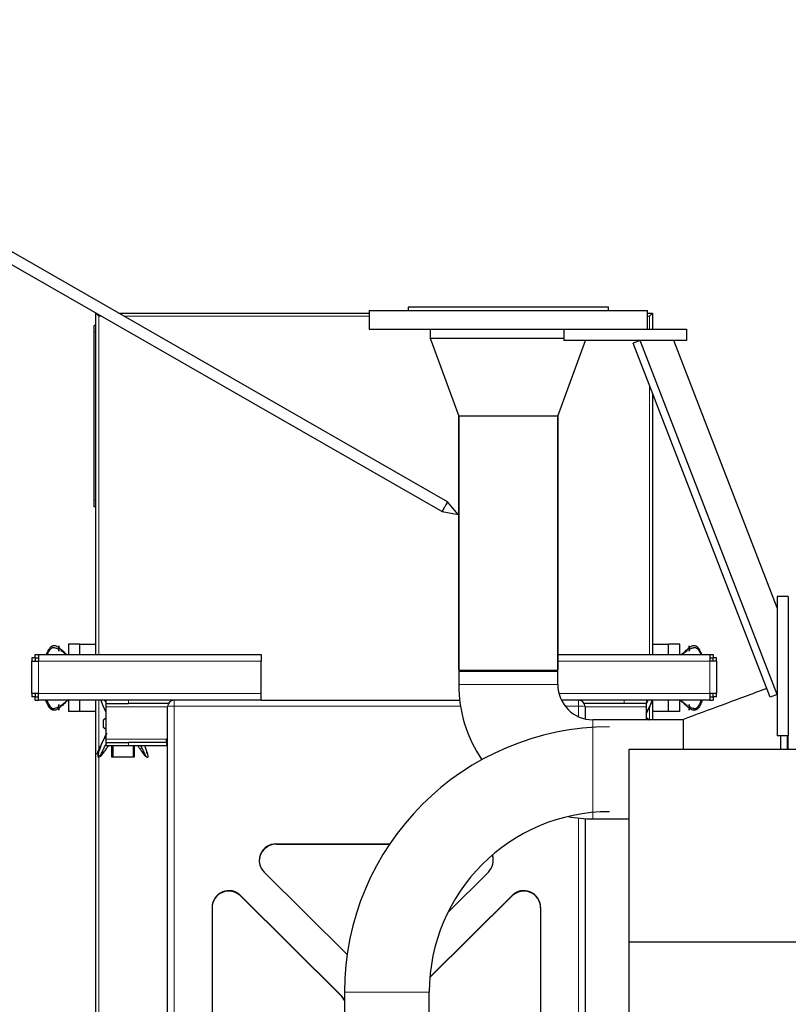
# Model space of a CAD drawing. Header units: millimetres. Extents: x 0 to 29700, y -16 to 21000.
# Tile 345 of 357: x 22582 to 23272, y 18626 to 19510. Entities that reach past the tile are written whole.
import ezdxf

# ---------------------------------------------------------------- set-up
doc = ezdxf.new("R2010")
doc.units = ezdxf.units.MM
doc.layers.add('1', color=7, linetype='Continuous', true_color=0xffffff)
doc.layers.add('254', color=7, linetype='Continuous', true_color=0xffffff)
doc.styles.add('latin_extended', font='simplex.shx')
doc.dimstyles.get("Standard").update_dxf_attribs({"dimtxt": 0.18, "dimasz": 0.18, "dimexe": 0.18, "dimexo": 0.0625, "dimgap": 0.09, "dimtad": 0, "dimtih": 1, "dimtoh": 1, "dimdec": 4, "dimzin": 0, "dimdsep": 46, "dimtxsty": 'Standard', "dimcen": 0.09, "dimadec": 0, "dimazin": 0, "dimtfac": 1, "dimtdec": 4, "dimtofl": 0, "dimtmove": 0, "dimatfit": 3, "dimfxl": 1, "dimtolj": 1, "dimtzin": 0, "dimarcsym": 0})

# ---------------------------------------------------------------- blocks, each defined once
blk = doc.blocks.new('_U4')
at = {"layer": '254', "color": 3, "linetype": 'Continuous', "lineweight": 13, "transparency": 16777216}
for p, q in [((28056.49, 18872.66), (28056.49, 14093.8)), ((18212.99, 16851.58), (18212.99, 14093.8)), ((18387.99, 14143.8), (27881.49, 14143.8))]:
    blk.add_line(p, q, dxfattribs=at)
at = {"layer": '254', "color": 3, "transparency": 16777216}
for points in [[(18387.99, 14172.97), (18387.99, 14114.64), (18212.99, 14143.8)], [(27881.49, 14114.64), (27881.49, 14172.97), (28056.49, 14143.8)]]:
    blk.add_solid(points, dxfattribs=at)
at = {"layer": 'Defpoints', "color": 0, "transparency": 16777216}
for p in [(28056.49, 18922.66), (18212.99, 16901.58), (28056.49, 14143.8)]:
    blk.add_point(p, dxfattribs=at)
at = {"layer": '254', "color": 2, "lineweight": 13, "transparency": 16777216, "insert": (22822.24, 14406.3), "char_height": 175, "attachment_point": 1, "style": 'latin_extended'}
blk.add_mtext('\\A1;9844', dxfattribs=at)

msp = doc.modelspace()

# ---------------------------------------------------------------- linework, layer by layer
at = {"layer": '1', "color": 2, "linetype": 'Continuous', "lineweight": 25}
for p, q in [((23110.487, 19251.803), (22930.487, 19251.803)), ((22930.487, 19251.803), (22930.487, 19248.803)), ((23110.487, 19248.803), (23110.487, 19251.803)), ((22649.987, 19233.588), (22649.987, 19246.303)), ((22649.987, 19246.303), (22650.448, 19246.303)), ((22652.787, 19243.503), (22649.987, 19246.303)), ((22670.549, 19246.303), (22895.487, 19246.303)), ((22895.487, 19248.803), (23145.487, 19248.803)), ((22895.487, 19248.803), (22895.487, 19231.803)), ((23145.487, 19231.803), (23145.487, 19248.803)), ((23145.487, 19246.303), (23149.987, 19246.303)), ((23147.187, 19243.503), (23149.987, 19246.303)), ((23149.987, 19246.303), (23149.987, 19231.803)), ((22648.487, 19229.303), (22648.487, 19235.303)), ((22649.987, 19235.303), (22648.487, 19235.303)), ((22649.987, 19229.303), (22649.987, 19233.588)), ((22648.487, 19078.303), (22648.487, 19229.303)), ((22649.987, 19078.303), (22649.987, 19229.303)), ((22895.487, 19231.803), (23095.49, 19231.803)), ((22950.487, 19231.803), (22950.487, 19223.803)), ((23070.487, 19231.803), (23070.487, 19221.803)), ((23095.488, 19231.803), (23180.487, 19231.803)), ((23180.487, 19231.803), (23180.487, 19221.803)), ((22950.487, 19223.803), (23070.487, 19223.803)), ((22950.487, 19223.803), (23070.487, 19223.803)), ((22950.487, 19223.803), (22975.965, 19153.803)), ((23065.009, 19153.803), (23089.759, 19221.803)), ((23180.487, 19221.803), (23070.487, 19221.803)), ((23138.957, 19221.803), (23132.63, 19219.355)), ((23255.66, 18901.413), (23132.63, 19219.355)), ((23261.987, 18903.861), (23138.957, 19221.803)), ((23261.986, 18981.805), (23169.118, 19221.801)), ((23149.987, 19174.491), (23149.987, 18939.803)), ((23020.487, 19153.803), (22975.965, 19153.803)), ((22976.037, 19153.803), (22976.037, 18925.803)), ((22976.037, 18925.803), (22976.037, 19153.803)), ((23065.009, 19153.803), (23020.487, 19153.803)), ((23064.937, 18925.803), (23064.937, 19153.803)), ((23064.937, 19153.803), (23064.937, 18925.803)), ((22648.487, 19072.303), (22648.487, 19078.303)), ((22649.987, 19074.018), (22649.987, 19078.303)), ((22649.987, 19072.303), (22648.487, 19072.303)), ((22649.987, 18939.795), (22649.987, 19074.018)), ((23261.987, 18991.803), (23261.987, 18866.803)), ((23271.987, 18991.803), (23261.987, 18991.803)), ((23271.987, 18991.803), (23271.987, 18866.803)), ((22625.487, 18949.003), (22625.487, 18939.803)), ((22635.487, 18949.003), (22625.487, 18949.003)), ((22635.487, 18949.003), (22635.487, 18948.803)), ((22635.487, 18948.803), (22635.487, 18939.803)), ((22649.987, 18948.803), (22635.487, 18948.803)), ((23164.487, 18948.803), (23149.987, 18948.803)), ((23174.487, 18949.003), (23164.487, 18949.003)), ((23164.487, 18948.803), (23164.487, 18949.003)), ((23164.487, 18939.803), (23164.487, 18948.803)), ((23174.487, 18939.803), (23174.487, 18949.003)), ((22592.487, 18936.801), (22592.487, 18933.803)), ((22592.487, 18933.803), (22598.487, 18933.803)), ((22592.487, 18904.803), (22592.487, 18933.803)), ((22595.489, 18936.803), (22595.489, 18939.803)), ((22595.489, 18939.803), (22598.487, 18939.803)), ((22595.537, 18936.801), (22595.537, 18933.803)), ((22598.487, 18939.803), (22598.487, 18933.803)), ((22598.487, 18939.803), (22798.487, 18939.803)), ((22798.487, 18939.803), (22798.487, 18933.803)), ((22798.487, 18904.803), (22798.487, 18933.803)), ((23064.937, 18939.803), (23201.487, 18939.803)), ((23201.487, 18939.803), (23204.485, 18939.803)), ((23201.487, 18939.803), (23201.487, 18933.803)), ((23207.487, 18933.803), (23201.487, 18933.803)), ((23204.437, 18933.803), (23204.437, 18936.801)), ((23204.485, 18939.803), (23204.485, 18936.803)), ((23207.487, 18933.803), (23207.487, 18936.801)), ((23207.487, 18933.803), (23207.487, 18904.803)), ((22976.037, 18925.803), (23064.937, 18925.803)), ((22976.037, 18924.803), (23020.487, 18924.803)), ((22976.037, 18924.803), (22976.037, 18912.803)), ((23001.487, 18925.803), (23001.487, 18924.803)), ((23020.487, 18924.803), (23064.937, 18924.803)), ((23064.937, 18912.803), (23064.937, 18924.803)), ((22592.487, 18904.803), (22592.487, 18901.805)), ((22598.487, 18904.803), (22592.487, 18904.803)), ((22595.489, 18898.803), (22595.489, 18901.803)), ((22595.489, 18898.803), (22598.487, 18898.803)), ((22595.537, 18904.803), (22595.537, 18901.805)), ((22598.487, 18898.803), (22598.487, 18904.803)), ((22625.487, 18898.803), (22625.487, 18888.603)), ((22635.487, 18898.803), (22635.487, 18888.803)), ((22649.987, 18446.303), (22649.987, 18898.798)), ((22659.487, 18895.803), (22659.487, 18898.803)), ((22798.487, 18898.803), (22798.487, 18904.803)), ((22798.487, 18898.803), (22976.851, 18898.803)), ((23144.487, 18898.803), (23144.487, 18895.803)), ((23149.987, 18898.066), (23149.987, 18881.253)), ((23164.487, 18888.803), (23164.487, 18898.803)), ((23174.487, 18888.603), (23174.487, 18898.803)), ((23207.487, 18904.803), (23201.487, 18904.803)), ((23201.487, 18904.803), (23201.487, 18898.803)), ((23201.487, 18898.803), (23204.485, 18898.803)), ((23204.437, 18901.805), (23204.437, 18904.803)), ((23204.485, 18901.803), (23204.485, 18898.803)), ((23207.487, 18901.805), (23207.487, 18904.803)), ((23261.987, 18903.861), (23255.66, 18901.413)), ((22635.487, 18888.803), (22635.487, 18888.603)), ((22649.987, 18888.803), (22635.487, 18888.803)), ((22659.487, 18892.803), (22659.487, 18895.803)), ((22659.487, 18895.803), (22679.487, 18895.803)), ((22659.487, 18863.803), (22659.487, 18892.803)), ((22715.29, 18895.803), (22679.487, 18895.803)), ((22714.487, 18441.803), (22714.487, 18892.803)), ((23124.487, 18895.803), (23088.683, 18895.803)), ((23089.487, 18892.803), (23089.487, 18882.036)), ((23144.487, 18895.803), (23124.487, 18895.803)), ((23144.487, 18892.803), (23144.487, 18895.803)), ((23144.487, 18881.253), (23144.487, 18892.803)), ((23164.487, 18888.803), (23149.987, 18888.803)), ((23164.487, 18888.603), (23164.487, 18888.803)), ((22635.487, 18888.603), (22625.487, 18888.603)), ((22657.027, 18881.274), (22659.487, 18883.359)), ((22657.027, 18874.274), (22657.027, 18881.274)), ((23176.888, 18881.253), (23096.487, 18881.253)), ((23144.487, 18883.428), (23147.027, 18881.274)), ((23147.027, 18881.274), (23147.027, 18881.253)), ((23174.487, 18888.603), (23164.487, 18888.603)), ((23177.597, 18881.434), (23177.597, 18854.823)), ((22659.487, 18872.188), (22657.027, 18874.274)), ((22659.487, 18860.803), (22659.487, 18863.803)), ((22714.487, 18863.803), (22713.487, 18863.803)), ((22713.487, 18860.803), (22713.487, 18863.803)), ((23271.987, 18866.803), (23261.987, 18866.803)), ((23264.987, 18866.801), (23264.987, 18854.821)), ((23270.987, 18866.795), (23270.987, 18854.823)), ((23271.987, 18854.833), (23271.987, 18866.805)), ((22659.487, 18860.803), (22679.487, 18860.803)), ((22659.487, 18857.803), (22659.487, 18860.803)), ((22679.487, 18857.803), (22659.487, 18857.803)), ((22664.487, 18847.803), (22664.487, 18857.803)), ((22665.527, 18847.603), (22665.527, 18857.803)), ((22713.487, 18860.803), (22679.487, 18860.803)), ((22713.487, 18857.803), (22679.487, 18857.803)), ((22683.527, 18857.803), (22683.527, 18847.603)), ((22684.487, 18857.803), (22684.487, 18847.803)), ((22713.487, 18860.803), (22713.487, 18857.803)), ((23128.987, 18854.823), (26592.987, 18854.823)), ((23128.987, 18682.023), (23128.987, 18854.823)), ((22665.527, 18847.803), (22664.487, 18847.803)), ((22683.527, 18847.603), (22665.527, 18847.603)), ((22684.487, 18847.803), (22683.527, 18847.803)), ((23089.487, 18792.554), (23089.487, 18441.803)), ((23096.487, 18792.353), (23128.988, 18792.353)), ((22811.913, 18769.909), (22914.13, 18769.909)), ((22811.913, 18769.519), (22913.868, 18769.519)), ((22875.852, 18670.609), (22801.306, 18744.521)), ((23002.667, 18744.521), (22966.201, 18708.365)), ((22870.167, 18634.181), (22780.093, 18723.488)), ((22870.167, 18633.79), (22780.093, 18723.097)), ((22950.065, 18649.91), (23023.88, 18723.097)), ((22950.1, 18650.336), (23023.88, 18723.488)), ((22754.487, 18712.972), (22754.487, 18534.357)), ((23049.487, 18712.972), (23049.487, 18534.357)), ((23128.987, 18682.023), (26592.987, 18682.023)), ((23128.987, 18335.323), (23128.987, 18682.023)), ((22873.437, 18636.803), (22873.44, 18636.803)), ((22873.437, 18636.803), (22873.437, 18276.803)), ((22949.537, 18276.803), (22949.537, 18636.803))]:
    msp.add_line(p, q, dxfattribs=at)
at = {"layer": '1', "color": 4, "linetype": 'Continuous', "lineweight": 13}
for p, q in [((22655.328, 19243.503), (22652.787, 19243.503)), ((22652.787, 19243.503), (22652.787, 18939.794)), ((22895.491, 19243.503), (22675.429, 19243.503)), ((23147.187, 19243.503), (23145.479, 19243.503)), ((23147.187, 19231.798), (23147.187, 19243.503)), ((22649.987, 19229.303), (22648.487, 19229.303)), ((23147.187, 18939.794), (23147.187, 19181.726)), ((22649.987, 19078.303), (22648.487, 19078.303)), ((22798.487, 18933.803), (22598.487, 18933.803)), ((22598.487, 18933.803), (22598.487, 18904.803)), ((23201.487, 18933.803), (23064.937, 18933.803)), ((23201.487, 18904.803), (23201.487, 18933.803)), ((23064.937, 18912.803), (22976.037, 18912.803)), ((22598.487, 18904.803), (22798.487, 18904.803)), ((22652.787, 18898.796), (22652.787, 18854.682)), ((22679.487, 18898.803), (22679.487, 18895.803)), ((23065.968, 18904.803), (23201.487, 18904.803)), ((23124.487, 18895.803), (23124.487, 18898.803)), ((22714.489, 18892.803), (22659.487, 18892.803)), ((22977.576, 18893.584), (22720.487, 18893.584)), ((22720.487, 18893.584), (22720.487, 18441.803)), ((23083.487, 18893.584), (23071.462, 18893.584)), ((23083.487, 18884.054), (23083.487, 18893.584)), ((23144.487, 18892.803), (23089.485, 18892.803)), ((23147.187, 18881.244), (23147.187, 18892.44)), ((23096.487, 18881.253), (23096.487, 18836.803)), ((22713.487, 18863.803), (22659.487, 18863.803)), ((22679.487, 18860.803), (22679.487, 18857.803)), ((22652.787, 18849.295), (22652.787, 18449.103)), ((23096.487, 18836.803), (23096.487, 18792.353)), ((23083.487, 18441.803), (23083.487, 18793.056)), ((22811.913, 18769.909), (22811.913, 18769.519)), ((22780.093, 18723.488), (22780.093, 18723.097)), ((23023.88, 18723.488), (23023.88, 18723.097)), ((22870.167, 18634.181), (22870.167, 18633.79)), ((22873.44, 18636.803), (22949.533, 18636.803))]:
    msp.add_line(p, q, dxfattribs=at)
at = {"layer": '1', "color": 2, "linetype": 'Continuous', "lineweight": 25}
for centre, radius, start, end in [((23096.487, 18912.803), 120.45, 180, 214.059375), ((23096.487, 18912.803), 31.55, 180, 270), ((22720.487, 18892.803), 6, 90, 180), ((23083.487, 18892.803), 6, 0, 90), ((23111.487, 18636.803), 238.047, 90, 180), ((23111.487, 18636.803), 161.953, 90, 180), ((23096.487, 18912.803), 120.45, 259.367344, 270)]:
    msp.add_arc(centre, radius, start, end, dxfattribs=at)
at = {"layer": '1', "color": 4, "linetype": 'Continuous', "lineweight": 13}
for centre, start_param, end_param in [((22720.487, 18892.803), 4.712389, 6.2831853), ((23083.487, 18892.803), 3.1415927, 4.712389)]:
    msp.add_ellipse(centre, major_axis=(-6, 0), ratio=0.1301739, start_param=start_param, end_param=end_param, dxfattribs=at)
at = {"layer": '1', "color": 2, "linetype": 'Continuous', "lineweight": 25}
for centre, major_axis, start_param, end_param in [((22811.913, 18755.037), (15, 0), 1.5707963, 3.9269908), ((22811.913, 18754.646), (15, 0), 1.5707963, 3.1415681), ((22992.06, 18755.037), (15, 0), 5.4977871, 6.6159487), ((22992.06, 18754.646), (15, 0), 0.0000245, 0.3540428), ((22769.487, 18712.972), (-15, 0), 3.9269908, 6.2831853), ((22769.487, 18712.581), (-15, 0), 3.9269908, 6.2831853), ((23034.487, 18712.972), (15, 0), 0, 2.3561945), ((23034.487, 18712.581), (15, 0), 0, 2.3561945), ((22859.56, 18623.664), (-15, 0), 3.5311011, 3.9269908), ((22859.56, 18623.274), (-15, 0), 3.5311011, 3.9269908)]:
    msp.add_ellipse(centre, major_axis=major_axis, ratio=0.9914912, start_param=start_param, end_param=end_param, dxfattribs=at)
for points, degree, knots in [([(22616.987, 18945.884), (22616.496, 18946.238), (22615.482, 18946.895), (22614.09, 18947.475), (22612.921, 18947.708), (22612.007, 18947.745), (22611.219, 18947.561), (22610.629, 18947.307), (22610.224, 18947.067), (22609.855, 18946.795), (22609.402, 18946.397), (22608.689, 18945.63), (22607.855, 18944.395), (22607.006, 18942.836), (22606.272, 18941.31), (22605.817, 18940.306), (22605.608, 18939.836)], 3, [0, 0, 0, 0, 0.1126538, 0.2253077, 0.2816346, 0.3379615, 0.3942885, 0.4224519, 0.4506154, 0.4787788, 0.5069423, 0.5632692, 0.6759231, 0.7885769, 0.9012307, 1, 1, 1, 1]), ([(22606.441, 18939.81), (22606.579, 18940.121), (22606.971, 18940.982), (22607.674, 18942.378), (22608.486, 18943.711), (22609.179, 18944.592), (22609.621, 18945.068), (22609.983, 18945.399), (22610.385, 18945.685), (22610.978, 18945.964), (22611.784, 18946.137), (22612.74, 18946.064), (22613.974, 18945.813), (22615.435, 18945.262), (22616.481, 18944.675), (22616.987, 18944.366)], 3, [0, 0, 0, 0, 0.0745331, 0.2067427, 0.3389522, 0.405057, 0.4381094, 0.4711618, 0.5042142, 0.5372666, 0.6033713, 0.6694761, 0.7355809, 0.8677904, 1, 1, 1, 1]), ([(22616.987, 18944.366), (22616.987, 18944.499), (22616.987, 18944.773), (22616.987, 18945.121), (22616.987, 18945.485), (22616.987, 18945.855), (22616.987, 18946.157), (22616.987, 18946.455), (22616.987, 18946.796), (22616.987, 18947.094), (22616.987, 18947.306), (22616.987, 18947.425), (22616.987, 18947.512), (22616.987, 18947.565), (22616.987, 18947.539), (22616.987, 18947.439), (22616.987, 18947.299), (22616.987, 18947.128), (22616.987, 18946.905), (22616.987, 18946.654), (22616.987, 18946.37), (22616.987, 18946.06), (22616.987, 18945.884)], 5, [0, 0, 0, 0, 0, 0, 0.1042545, 0.2083296, 0.25, 0.25, 0.25, 0.3128199, 0.4171102, 0.5, 0.5, 0.5, 0.5210512, 0.6251827, 0.7291347, 0.75, 0.75, 0.75, 0.8639149, 1, 1, 1, 1, 1, 1]), ([(22623.823, 18939.81), (22623.711, 18939.914), (22623.085, 18940.501), (22621.929, 18941.572), (22620.328, 18943.032), (22618.689, 18944.497), (22617.559, 18945.441), (22616.987, 18945.884)], 3, [0, 0, 0, 0, 0.0515989, 0.2886992, 0.5257995, 0.7628997, 1, 1, 1, 1]), ([(22616.987, 18945.884), (22616.987, 18945.794), (22616.987, 18945.566), (22616.987, 18945.222), (22616.987, 18944.861), (22616.987, 18944.493), (22616.987, 18944.189), (22616.987, 18943.888), (22616.987, 18943.626), (22616.987, 18943.314), (22616.987, 18943.044), (22616.987, 18942.882), (22616.987, 18942.818), (22616.987, 18942.751), (22616.987, 18942.695), (22616.987, 18942.703), (22616.987, 18942.788), (22616.987, 18942.93), (22616.987, 18943.116), (22616.987, 18943.364), (22616.987, 18943.607), (22616.987, 18943.883), (22616.987, 18944.188), (22616.987, 18944.366)], 5, [0, 0, 0, 0, 0, 0, 0.0696423, 0.1732771, 0.25, 0.25, 0.25, 0.2773185, 0.3817136, 0.4348548, 0.4856843, 0.5, 0.5, 0.5, 0.5898118, 0.6938111, 0.75, 0.75, 0.75, 0.8595818, 1, 1, 1, 1, 1, 1]), ([(22618.559, 18943.454), (22618.725, 18943.348), (22619.551, 18942.806), (22620.987, 18941.77), (22622.357, 18940.676), (22623.089, 18940.05), (22623.213, 18939.943)], 3, [0, 0, 0, 0, 0.1007748, 0.5085636, 0.9163523, 1, 1, 1, 1]), ([(23182.987, 18945.884), (23182.414, 18945.441), (23181.284, 18944.497), (23179.645, 18943.032), (23178.045, 18941.572), (23176.888, 18940.501), (23176.262, 18939.914), (23176.15, 18939.81)], 3, [0, 0, 0, 0, 0.2371003, 0.4742005, 0.7113008, 0.9484011, 1, 1, 1, 1]), ([(23176.761, 18939.943), (23176.885, 18940.05), (23177.616, 18940.676), (23178.986, 18941.77), (23180.422, 18942.806), (23181.249, 18943.348), (23181.414, 18943.454)], 3, [0, 0, 0, 0, 0.0836477, 0.4914364, 0.8992252, 1, 1, 1, 1]), ([(23194.365, 18939.836), (23194.157, 18940.306), (23193.701, 18941.31), (23192.967, 18942.836), (23192.118, 18944.395), (23191.284, 18945.63), (23190.571, 18946.397), (23190.118, 18946.795), (23189.749, 18947.067), (23189.344, 18947.307), (23188.755, 18947.561), (23187.966, 18947.745), (23187.053, 18947.708), (23185.883, 18947.475), (23184.491, 18946.895), (23183.477, 18946.238), (23182.987, 18945.884)], 3, [0, 0, 0, 0, 0.0987693, 0.2114231, 0.3240769, 0.4367308, 0.4930577, 0.5212212, 0.5493846, 0.5775481, 0.6057115, 0.6620385, 0.7183654, 0.7746923, 0.8873462, 1, 1, 1, 1]), ([(23182.987, 18945.884), (23182.987, 18946.06), (23182.987, 18946.37), (23182.987, 18946.654), (23182.987, 18946.905), (23182.987, 18947.128), (23182.987, 18947.299), (23182.987, 18947.439), (23182.987, 18947.539), (23182.987, 18947.565), (23182.987, 18947.512), (23182.987, 18947.425), (23182.987, 18947.306), (23182.987, 18947.094), (23182.987, 18946.796), (23182.987, 18946.455), (23182.987, 18946.157), (23182.987, 18945.855), (23182.987, 18945.485), (23182.987, 18945.121), (23182.987, 18944.773), (23182.987, 18944.499), (23182.987, 18944.366)], 5, [0, 0, 0, 0, 0, 0, 0.1360851, 0.25, 0.25, 0.25, 0.2708653, 0.3748173, 0.4789488, 0.5, 0.5, 0.5, 0.5828898, 0.6871801, 0.75, 0.75, 0.75, 0.7916704, 0.8957455, 1, 1, 1, 1, 1, 1]), ([(23182.987, 18944.366), (23183.492, 18944.675), (23184.538, 18945.262), (23185.999, 18945.813), (23187.233, 18946.064), (23188.19, 18946.137), (23188.996, 18945.964), (23189.589, 18945.685), (23189.99, 18945.399), (23190.352, 18945.068), (23190.794, 18944.592), (23191.487, 18943.711), (23192.3, 18942.378), (23193.003, 18940.982), (23193.395, 18940.121), (23193.532, 18939.81)], 3, [0, 0, 0, 0, 0.1322096, 0.2644191, 0.3305239, 0.3966287, 0.4627334, 0.4957858, 0.5288382, 0.5618906, 0.594943, 0.6610478, 0.7932573, 0.9254669, 1, 1, 1, 1]), ([(23182.987, 18944.366), (23182.987, 18944.188), (23182.987, 18943.883), (23182.987, 18943.607), (23182.987, 18943.364), (23182.987, 18943.116), (23182.987, 18942.93), (23182.987, 18942.788), (23182.987, 18942.703), (23182.987, 18942.695), (23182.987, 18942.751), (23182.987, 18942.818), (23182.987, 18942.882), (23182.987, 18943.044), (23182.987, 18943.314), (23182.987, 18943.626), (23182.987, 18943.888), (23182.987, 18944.189), (23182.987, 18944.493), (23182.987, 18944.861), (23182.987, 18945.222), (23182.987, 18945.566), (23182.987, 18945.794), (23182.987, 18945.884)], 5, [0, 0, 0, 0, 0, 0, 0.1404182, 0.25, 0.25, 0.25, 0.3061889, 0.4101882, 0.5, 0.5, 0.5, 0.5143157, 0.5651452, 0.6182864, 0.7226815, 0.75, 0.75, 0.75, 0.8267229, 0.9303577, 1, 1, 1, 1, 1, 1]), ([(23252.593, 18909.337), (23239.224, 18904.378), (23225.855, 18899.419), (23200.621, 18890.057), (23188.755, 18885.656), (23176.89, 18881.254)], 3, [0, 0, 0, 0, 0.5297878, 0.5297878, 1, 1, 1, 1]), ([(22616.987, 18891.664), (22616.496, 18891.31), (22615.482, 18890.653), (22614.09, 18890.073), (22612.921, 18889.839), (22612.007, 18889.803), (22611.219, 18889.987), (22610.629, 18890.241), (22610.224, 18890.481), (22609.855, 18890.753), (22609.402, 18891.151), (22608.689, 18891.918), (22607.855, 18893.153), (22607.006, 18894.712), (22606.241, 18896.303), (22605.63, 18897.653), (22605.275, 18898.473), (22605.155, 18898.755)], 3, [0, 0, 0, 0, 0.1050172, 0.2100344, 0.262543, 0.3150516, 0.3675602, 0.3938145, 0.4200688, 0.4463231, 0.4725774, 0.525086, 0.6301032, 0.7351204, 0.8401376, 0.9451548, 1, 1, 1, 1]), ([(22605.987, 18898.791), (22606.033, 18898.681), (22606.314, 18898.017), (22606.851, 18896.804), (22607.674, 18895.169), (22608.486, 18893.837), (22609.179, 18892.956), (22609.621, 18892.48), (22609.983, 18892.149), (22610.385, 18891.863), (22610.978, 18891.584), (22611.784, 18891.411), (22612.74, 18891.484), (22613.974, 18891.735), (22615.435, 18892.286), (22616.481, 18892.873), (22616.987, 18893.181)], 3, [0, 0, 0, 0, 0.024182, 0.1461592, 0.2681365, 0.3901137, 0.4511024, 0.4815967, 0.512091, 0.5425853, 0.5730796, 0.6340682, 0.6950569, 0.7560455, 0.8780227, 1, 1, 1, 1]), ([(22625.589, 18899.424), (22625.399, 18899.239), (22624.705, 18898.568), (22623.493, 18897.425), (22621.929, 18895.976), (22620.328, 18894.516), (22618.689, 18893.051), (22617.559, 18892.107), (22616.987, 18891.664)], 3, [0, 0, 0, 0, 0.0704376, 0.2563501, 0.4422626, 0.628175, 0.8140875, 1, 1, 1, 1]), ([(22618.559, 18894.094), (22618.725, 18894.2), (22619.551, 18894.742), (22620.987, 18895.778), (22622.814, 18897.236), (22623.974, 18898.271), (22624.522, 18898.79)], 3, [0, 0, 0, 0, 0.0775416, 0.3913163, 0.705091, 1, 1, 1, 1]), ([(23145.245, 18888.515), (23145.72, 18889.471), (23146.755, 18891.562), (23148.055, 18894.19), (23149.165, 18896.419), (23149.715, 18897.527), (23149.987, 18898.078)], 3, [0, 0, 0, 0, 0.2947433, 0.6478351, 0.824381, 1, 1, 1, 1]), ([(23182.987, 18891.664), (23182.414, 18892.107), (23181.284, 18893.051), (23179.645, 18894.516), (23178.045, 18895.976), (23176.48, 18897.425), (23175.268, 18898.568), (23174.574, 18899.239), (23174.385, 18899.424)], 3, [0, 0, 0, 0, 0.1859125, 0.371825, 0.5577374, 0.7436499, 0.9295624, 1, 1, 1, 1]), ([(23175.451, 18898.79), (23175.999, 18898.271), (23177.16, 18897.236), (23178.986, 18895.778), (23180.422, 18894.742), (23181.249, 18894.2), (23181.414, 18894.094)], 3, [0, 0, 0, 0, 0.294909, 0.6086837, 0.9224584, 1, 1, 1, 1]), ([(23182.987, 18893.181), (23183.492, 18892.873), (23184.538, 18892.286), (23185.999, 18891.735), (23187.233, 18891.484), (23188.19, 18891.411), (23188.996, 18891.584), (23189.589, 18891.863), (23189.99, 18892.149), (23190.352, 18892.48), (23190.794, 18892.956), (23191.487, 18893.837), (23192.3, 18895.169), (23193.122, 18896.804), (23193.659, 18898.017), (23193.94, 18898.681), (23193.986, 18898.791)], 3, [0, 0, 0, 0, 0.1219773, 0.2439545, 0.3049431, 0.3659318, 0.4269204, 0.4574147, 0.487909, 0.5184033, 0.5488976, 0.6098863, 0.7318635, 0.8538408, 0.975818, 1, 1, 1, 1]), ([(23194.818, 18898.755), (23194.698, 18898.473), (23194.343, 18897.653), (23193.732, 18896.303), (23192.967, 18894.712), (23192.118, 18893.153), (23191.284, 18891.918), (23190.571, 18891.151), (23190.118, 18890.753), (23189.749, 18890.481), (23189.344, 18890.241), (23188.755, 18889.987), (23187.966, 18889.803), (23187.053, 18889.839), (23185.883, 18890.073), (23184.491, 18890.653), (23183.477, 18891.31), (23182.987, 18891.664)], 3, [0, 0, 0, 0, 0.0548452, 0.1598624, 0.2648796, 0.3698968, 0.474914, 0.5274226, 0.5536769, 0.5799312, 0.6061855, 0.6324398, 0.6849484, 0.737457, 0.7899656, 0.8949828, 1, 1, 1, 1]), ([(22616.987, 18891.664), (22616.987, 18891.754), (22616.987, 18891.918), (22616.987, 18892.088), (22616.987, 18892.263), (22616.987, 18892.509), (22616.987, 18892.769), (22616.987, 18892.952), (22616.987, 18893.136), (22616.987, 18893.359), (22616.987, 18893.65), (22616.987, 18893.827), (22616.987, 18893.997), (22616.987, 18894.162), (22616.987, 18894.341), (22616.987, 18894.407), (22616.987, 18894.469), (22616.987, 18894.525), (22616.987, 18894.61), (22616.987, 18894.658), (22616.987, 18894.698), (22616.987, 18894.731), (22616.987, 18894.797), (22616.987, 18894.835), (22616.987, 18894.844), (22616.987, 18894.832), (22616.987, 18894.785), (22616.987, 18894.728), (22616.987, 18894.668), (22616.987, 18894.594), (22616.987, 18894.432), (22616.987, 18894.184), (22616.987, 18893.941), (22616.987, 18893.664), (22616.987, 18893.36), (22616.987, 18893.181)], 5, [0, 0, 0, 0, 0, 0, 0.0696423, 0.125, 0.125, 0.125, 0.1732771, 0.25, 0.25, 0.25, 0.2773185, 0.375, 0.375, 0.375, 0.3817136, 0.4348548, 0.4375, 0.4375, 0.4375, 0.4856843, 0.5, 0.5, 0.5, 0.5898118, 0.625, 0.625, 0.625, 0.6938111, 0.75, 0.75, 0.75, 0.8595818, 1, 1, 1, 1, 1, 1]), ([(22616.987, 18893.181), (22616.987, 18893.049), (22616.987, 18892.775), (22616.987, 18892.427), (22616.987, 18892.062), (22616.987, 18891.693), (22616.987, 18891.39), (22616.987, 18891.153), (22616.987, 18890.98), (22616.987, 18890.817), (22616.987, 18890.619), (22616.987, 18890.417), (22616.987, 18890.301), (22616.987, 18890.206), (22616.987, 18890.123), (22616.987, 18890.036), (22616.987, 18890.007), (22616.987, 18890.001), (22616.987, 18890.015), (22616.987, 18890.065), (22616.987, 18890.11), (22616.987, 18890.172), (22616.987, 18890.249), (22616.987, 18890.42), (22616.987, 18890.643), (22616.987, 18890.893), (22616.987, 18891.177), (22616.987, 18891.488), (22616.987, 18891.664)], 5, [0, 0, 0, 0, 0, 0, 0.1042545, 0.2083296, 0.25, 0.25, 0.25, 0.3128199, 0.375, 0.375, 0.375, 0.4171102, 0.5, 0.5, 0.5, 0.5210512, 0.625, 0.625, 0.625, 0.6251827, 0.7291347, 0.75, 0.75, 0.75, 0.8639149, 1, 1, 1, 1, 1, 1]), ([(23182.987, 18893.181), (23182.987, 18893.36), (23182.987, 18893.664), (23182.987, 18893.941), (23182.987, 18894.184), (23182.987, 18894.432), (23182.987, 18894.594), (23182.987, 18894.668), (23182.987, 18894.728), (23182.987, 18894.785), (23182.987, 18894.832), (23182.987, 18894.844), (23182.987, 18894.835), (23182.987, 18894.797), (23182.987, 18894.731), (23182.987, 18894.698), (23182.987, 18894.658), (23182.987, 18894.61), (23182.987, 18894.525), (23182.987, 18894.469), (23182.987, 18894.407), (23182.987, 18894.341), (23182.987, 18894.162), (23182.987, 18893.997), (23182.987, 18893.827), (23182.987, 18893.65), (23182.987, 18893.359), (23182.987, 18893.136), (23182.987, 18892.952), (23182.987, 18892.769), (23182.987, 18892.509), (23182.987, 18892.263), (23182.987, 18892.088), (23182.987, 18891.918), (23182.987, 18891.754), (23182.987, 18891.664)], 5, [0, 0, 0, 0, 0, 0, 0.1404182, 0.25, 0.25, 0.25, 0.3061889, 0.375, 0.375, 0.375, 0.4101882, 0.5, 0.5, 0.5, 0.5143157, 0.5625, 0.5625, 0.5625, 0.5651452, 0.6182864, 0.625, 0.625, 0.625, 0.7226815, 0.75, 0.75, 0.75, 0.8267229, 0.875, 0.875, 0.875, 0.9303577, 1, 1, 1, 1, 1, 1]), ([(23182.987, 18891.664), (23182.987, 18891.488), (23182.987, 18891.177), (23182.987, 18890.893), (23182.987, 18890.643), (23182.987, 18890.42), (23182.987, 18890.249), (23182.987, 18890.172), (23182.987, 18890.11), (23182.987, 18890.065), (23182.987, 18890.015), (23182.987, 18890.001), (23182.987, 18890.007), (23182.987, 18890.036), (23182.987, 18890.123), (23182.987, 18890.206), (23182.987, 18890.301), (23182.987, 18890.417), (23182.987, 18890.619), (23182.987, 18890.817), (23182.987, 18890.98), (23182.987, 18891.153), (23182.987, 18891.39), (23182.987, 18891.693), (23182.987, 18892.062), (23182.987, 18892.427), (23182.987, 18892.775), (23182.987, 18893.049), (23182.987, 18893.181)], 5, [0, 0, 0, 0, 0, 0, 0.1360851, 0.25, 0.25, 0.25, 0.2708653, 0.3748173, 0.375, 0.375, 0.375, 0.4789488, 0.5, 0.5, 0.5, 0.5828898, 0.625, 0.625, 0.625, 0.6871801, 0.75, 0.75, 0.75, 0.7916704, 0.8957455, 1, 1, 1, 1, 1, 1]), ([(22658.835, 18867.083), (22658.351, 18866.111), (22657.307, 18864.002), (22655.999, 18861.357), (22654.887, 18859.125), (22654.061, 18857.46), (22653.247, 18855.804), (22652.467, 18854.169), (22651.893, 18852.837), (22651.596, 18851.956), (22651.463, 18851.48), (22651.38, 18851.149), (22651.312, 18850.863), (22651.232, 18850.584), (22651.165, 18850.411), (22651.154, 18850.484), (22651.276, 18850.735), (22651.676, 18851.286), (22652.167, 18851.873), (22652.43, 18852.181)], 3, [0, 0, 0, 0, 0.1240396, 0.270033, 0.3430297, 0.4160264, 0.4890231, 0.5620198, 0.6350165, 0.6715149, 0.689764, 0.7080132, 0.7262624, 0.7445116, 0.7810099, 0.8175083, 0.8540066, 0.9270033, 1, 1, 1, 1]), ([(22659.849, 18869.179), (22657.069, 18864.153), (22654.451, 18858.046), (22652.203, 18851.1), (22651.914, 18848.987), (22651.974, 18848.112), (22652.251, 18847.739), (22652.688, 18847.591), (22653.467, 18847.827), (22654.544, 18848.645), (22655.234, 18849.39), (22655.581, 18849.825)], 3, [0, 0, 0, 0, 0.5082954, 0.6388396, 0.700823, 0.7604909, 0.7900882, 0.8197626, 0.8793815, 0.9398069, 1, 1, 1, 1]), ([(22656.211, 18850.664), (22655.981, 18850.31), (22655.51, 18849.653), (22654.929, 18849.073), (22654.506, 18848.839), (22654.225, 18848.803), (22654.153, 18848.987), (22654.205, 18849.241), (22654.311, 18849.481), (22654.453, 18849.753), (22654.668, 18850.151), (22655.065, 18850.918), (22655.667, 18852.153), (22656.412, 18853.712), (22657.179, 18855.303), (22657.96, 18856.908), (22658.866, 18858.765), (22659.525, 18860.09), (22659.92, 18860.875)], 3, [0, 0, 0, 0, 0.0874317, 0.1748634, 0.2185792, 0.2622951, 0.3060109, 0.3278689, 0.3497268, 0.3715847, 0.3934426, 0.4371585, 0.5245902, 0.6120219, 0.6994536, 0.7868852, 0.8743169, 1, 1, 1, 1]), ([(22661.197, 18857.779), (22660.855, 18857.325), (22660.164, 18856.394), (22659.164, 18854.976), (22658.172, 18853.516), (22657.193, 18852.051), (22656.544, 18851.107), (22656.211, 18850.664)], 3, [0, 0, 0, 0, 0.1896683, 0.3922512, 0.5948341, 0.7974171, 1, 1, 1, 1]), ([(22688.118, 18857.432), (22688.369, 18857.095), (22688.971, 18856.279), (22689.89, 18854.976), (22690.882, 18853.516), (22691.861, 18852.051), (22692.51, 18851.107), (22692.843, 18850.664)], 3, [0, 0, 0, 0, 0.1484153, 0.3613114, 0.5742076, 0.7871038, 1, 1, 1, 1]), ([(22693.615, 18851.688), (22693.538, 18851.845), (22693.218, 18852.507), (22692.642, 18853.712), (22691.875, 18855.303), (22691.219, 18856.653), (22690.819, 18857.473), (22690.681, 18857.755)], 3, [0, 0, 0, 0, 0.0826279, 0.3430785, 0.6035291, 0.8639797, 1, 1, 1, 1]), ([(22652.43, 18852.181), (22652.354, 18852.049), (22652.219, 18851.775), (22652.095, 18851.427), (22652.028, 18851.062), (22652.033, 18850.693), (22652.077, 18850.39), (22652.149, 18850.093), (22652.257, 18849.838), (22652.414, 18849.608), (22652.615, 18849.419), (22652.763, 18849.315), (22652.786, 18849.299)], 5, [0, 0, 0, 0, 0, 0, 0.2388078, 0.4772045, 0.5726557, 0.5726557, 0.5726557, 0.7165523, 0.9554422, 1, 1, 1, 1, 1, 1]), ([(22656.211, 18850.664), (22656.259, 18850.754), (22656.371, 18850.982), (22656.501, 18851.326), (22656.582, 18851.686), (22656.603, 18852.055), (22656.577, 18852.359), (22656.525, 18852.653), (22656.472, 18852.832), (22656.396, 18853.004), (22656.297, 18853.162), (22656.205, 18853.275)], 5, [0, 0, 0, 0, 0, 0, 0.1848578, 0.4599452, 0.6635975, 0.6635975, 0.6635975, 0.7361114, 1, 1, 1, 1, 1, 1]), ([(22692.843, 18850.664), (22692.795, 18850.754), (22692.714, 18850.918), (22692.645, 18851.088), (22692.587, 18851.263), (22692.526, 18851.509), (22692.479, 18851.769), (22692.461, 18851.952), (22692.458, 18852.136), (22692.477, 18852.359), (22692.529, 18852.65), (22692.581, 18852.827), (22692.655, 18852.997), (22692.754, 18853.157), (22692.846, 18853.271), (22692.848, 18853.274), (22692.85, 18853.277), (22692.853, 18853.28)], 5, [0, 0, 0, 0, 0, 0, 0.1844371, 0.3310436, 0.3310436, 0.3310436, 0.4588984, 0.6620872, 0.6620872, 0.6620872, 0.7344361, 0.9931308, 0.9931308, 0.9931308, 1, 1, 1, 1, 1, 1]), ([(22693.473, 18849.825), (22693.928, 18849.284), (22694.626, 18848.58), (22695.584, 18847.897), (22696.304, 18847.598), (22696.868, 18847.694), (22697.09, 18848.32), (22696.956, 18849.511), (22696.711, 18850.826), (22696.357, 18851.749), (22696.223, 18852.068)], 3, [0, 0, 0, 0, 0.1741513, 0.2759846, 0.3863218, 0.5050306, 0.6327805, 0.7718015, 0.9242405, 1, 1, 1, 1]), ([(22695.388, 18851.579), (22695.406, 18851.558), (22695.529, 18851.416), (22695.64, 18851.35), (22695.77, 18851.531), (22695.835, 18851.943), (22695.864, 18852.2)], 3, [0, 0, 0, 0, 0.0370006, 0.2628933, 0.4797994, 1, 1, 1, 1])]:
    msp.add_open_spline(points, degree=degree, knots=knots, dxfattribs=at)
for points, degree in [([(22595.489, 18936.801), (22592.487, 18936.801)], 1), ([(22595.537, 18936.803), (22598.487, 18936.803)], 1), ([(23201.487, 18936.803), (23204.437, 18936.803)], 1), ([(23207.487, 18936.801), (23204.485, 18936.801)], 1), ([(22595.489, 18901.805), (22592.487, 18901.805)], 1), ([(22595.537, 18901.803), (22598.487, 18901.803)], 1), ([(22720.487, 18898.803), (22598.487, 18898.803)], 1), ([(22654.508, 18898.833), (22656.458, 18893.735), (22658.93, 18888.523)], 2), ([(22798.487, 18898.797), (22772.487, 18898.797), (22746.487, 18898.797), (22720.487, 18898.797)], 3), ([(23083.487, 18898.797), (23078.624, 18898.797), (23073.762, 18898.797), (23068.9, 18898.797)], 3), ([(23201.487, 18898.803), (23083.487, 18898.803)], 1), ([(23144.204, 18886.369), (23146.66, 18890.808), (23148.572, 18895.117), (23150.172, 18899.509)], 3), ([(23201.487, 18901.803), (23204.437, 18901.803)], 1), ([(23207.487, 18901.805), (23204.485, 18901.805)], 1), ([(22696.223, 18852.068), (22695.261, 18854.907), (22694.133, 18857.782)], 2)]:
    msp.add_open_spline(points, degree=degree, dxfattribs=at)
at = {"layer": '1', "color": 4, "linetype": 'Continuous', "lineweight": 13}
for points, knots in [([(22657.865, 18898.836), (22657.897, 18898.769), (22658.191, 18898.166), (22658.695, 18897.132), (22659.176, 18896.161), (22659.39, 18895.731)], [0, 0, 0, 0, 0.0644024, 0.5869366, 1, 1, 1, 1]), ([(22720.487, 18893.584), (22720.487, 18893.93), (22720.487, 18894.273), (22720.487, 18894.939), (22720.487, 18895.262), (22720.487, 18895.882), (22720.487, 18896.177), (22720.487, 18896.731), (22720.487, 18896.99), (22720.487, 18897.462), (22720.487, 18897.675), (22720.487, 18898.05), (22720.487, 18898.212), (22720.487, 18898.48), (22720.487, 18898.585), (22720.487, 18898.736), (22720.487, 18898.782), (22720.487, 18898.797)], [0, 0, 0, 0, 0.125, 0.125, 0.25, 0.25, 0.375, 0.375, 0.5, 0.5, 0.625, 0.625, 0.75, 0.75, 0.875, 0.875, 1, 1, 1, 1]), ([(23083.487, 18893.584), (23083.487, 18893.93), (23083.487, 18894.273), (23083.487, 18894.939), (23083.487, 18895.262), (23083.487, 18895.882), (23083.487, 18896.177), (23083.487, 18896.731), (23083.487, 18896.99), (23083.487, 18897.462), (23083.487, 18897.675), (23083.487, 18898.05), (23083.487, 18898.212), (23083.487, 18898.48), (23083.487, 18898.585), (23083.487, 18898.736), (23083.487, 18898.782), (23083.487, 18898.797)], [0, 0, 0, 0, 0.125, 0.125, 0.25, 0.25, 0.375, 0.375, 0.5, 0.5, 0.625, 0.625, 0.75, 0.75, 0.875, 0.875, 1, 1, 1, 1]), ([(23146.189, 18898.836), (23146.157, 18898.769), (23145.863, 18898.166), (23145.188, 18896.783), (23144.529, 18895.458), (23144.134, 18894.673)], [0, 0, 0, 0, 0.0481304, 0.438641, 1, 1, 1, 1]), ([(22692.843, 18850.664), (22693.073, 18850.31), (22693.544, 18849.653), (22694.125, 18849.073), (22694.548, 18848.839), (22694.829, 18848.803), (22694.901, 18848.987), (22694.849, 18849.241), (22694.743, 18849.481), (22694.601, 18849.753), (22694.386, 18850.151), (22694.061, 18850.779), (22693.78, 18851.349), (22693.615, 18851.688)], [0, 0, 0, 0, 0.1759711, 0.3519423, 0.4399279, 0.5279134, 0.615899, 0.6598918, 0.7038846, 0.7478773, 0.7918701, 0.8798557, 1, 1, 1, 1])]:
    msp.add_open_spline(points, degree=3, knots=knots, dxfattribs=at)
at = {"layer": '254', "color": 2, "linetype": 'Continuous', "lineweight": 25}
for p, q in [((22965.961, 19076.845), (22211.314, 19509.727)), ((22206.339, 19501.053), (22960.985, 19068.171)), ((22975.389, 19065.672), (22965.961, 19076.845)), ((22960.985, 19068.171), (22960.985, 19068.171)), ((22960.985, 19068.17), (22975.389, 19065.672))]:
    msp.add_line(p, q, dxfattribs=at)
for start_param, end_param in [(3.1415605, 4.7115714), (4.7115714, 6.2831853)]:
    msp.add_ellipse((22963.473, 19072.508), major_axis=(-2.488, -4.337), ratio=0.0053434, start_param=start_param, end_param=end_param, dxfattribs=at)

# ---------------------------------------------------------------- dimensions: what is measured, and where the dimension line sits
at = {"layer": '254', "color": 2, "linetype": 'Continuous', "lineweight": 13}
dim = msp.add_linear_dim(base=(28056.493, 14143.803), p1=(18212.987, 16901.584), p2=(28056.493, 18922.663), dimstyle='Standard', override={"dimscale": 50, "dimtxt": 3.5, "dimasz": 3.5, "dimexe": 1, "dimexo": 1, "dimgap": 1.75, "dimtad": 1, "dimtih": 1, "dimtoh": 0, "dimdec": 0, "dimlfac": 1, "dimzin": 8, "dimdsep": 46, "dimlunit": 2, "dimtxsty": 'latin_extended', "dimsah": 1, "dimse1": 0, "dimse2": 0, "dimsd1": 0, "dimsd2": 0, "dimclrd": 3, "dimclre": 3, "dimclrt": 2, "dimtol": 0, "dimtm": -0.1, "dimtfac": 0.714286, "dimtdec": 3, "dimtofl": 1, "dimtmove": 0, "dimtzin": 8, "dimlwd": 13, "dimlwe": 13}, dxfattribs=at)
dim.commit()
dim.dimension.update_dxf_attribs({"geometry": '_U4', "text_midpoint": (23134.74, 14143.803), "dimtype": 160})

doc.saveas('drawing.dxf')
